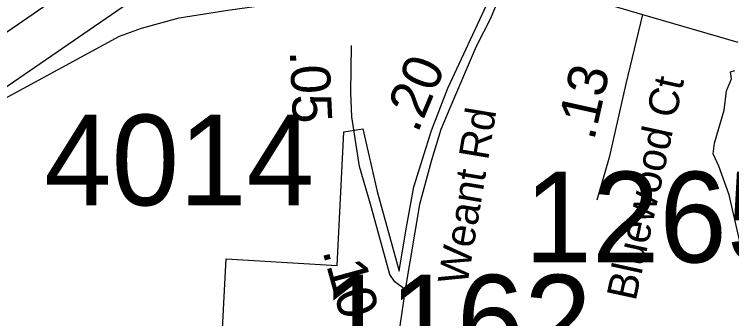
# Model space of a CAD drawing. Extents: x 1662474 to 1856135, y 779280 to 917889.
# Drawn here: x 1722256 to 1724533, y 790745 to 791712 of the extents above; entities that cross this region are included whole.
import ezdxf

# ---------------------------------------------------------------- set-up
doc = ezdxf.new("R2010")
doc.units = 0
for name, color, linetype in [('Cogo Default Point CELL', 7, 'Continuous'), ('Exist Boundary Political City Limit New', 7, 'Continuous'), ('Exist Hydrographic Pond Under 1500 Sq Ft', 7, 'Continuous'), ('Exist Road Primary Interstate Divided Center Attributed', 7, 'Continuous'), ('Exist Road Primary Interstate Ramp 1 Lane Attributed', 7, 'Continuous'), ('Exist Road Primary NC Attributed', 7, 'Continuous'), ('Exist Road Secondary Mileage Tenths English Label', 7, 'Continuous'), ('Exist Road Secondary Type 51 Attributed', 7, 'Continuous'), ('Exist Road Secondary Type 51 Label', 7, 'Continuous'), ('Map Preparation Boundary City Limit Buffer Line', 7, 'Continuous'), ('Prop DGN Element Guardrail', 7, 'Continuous')]:
    doc.layers.add(name, color=color, linetype=linetype)

msp = doc.modelspace()

# ---------------------------------------------------------------- linework, layer by layer
at = {"layer": 'Exist Boundary Political City Limit New'}
msp.add_lwpolyline([(1722863.4, 789703.9), (1722928.2, 790935), (1723280.6, 790913.5), (1723302.2, 791338.9), (1723361.9, 791348), (1723408, 791148.7), (1723477.1, 790896), (1723498.8, 791023.8), (1723524, 791163.6), (1723579.9, 791342.9), (1723632.5, 791476.9), (1723762.5, 791756.9)], dxfattribs=at)
at = {"layer": 'Exist Hydrographic Pond Under 1500 Sq Ft'}
msp.add_lwpolyline([(1724561.2, 790980.8), (1724524.7, 791138.6), (1724492.3, 791229.6), (1724474.1, 791268.1), (1724478.2, 791302.5), (1724508.5, 791407.7), (1724516.6, 791468.4), (1724532.8, 791506.8), (1724528.8, 791529.1), (1724542.9, 791533.1)], dxfattribs=at)
at = {"layer": 'Exist Road Primary Interstate Divided Center Attributed'}
for points in [[(1722866.5, 792100.1), (1722807.5, 792057.2), (1722413.8, 791780.6), (1722064, 791539.2), (1721669.3, 791266.4)], [(1721991.8, 791318.7), (1723048.2, 792044.8)]]:
    msp.add_lwpolyline(points, dxfattribs=at)
at = {"layer": 'Exist Road Primary Interstate Ramp 1 Lane Attributed'}
msp.add_lwpolyline([(1721991.8, 791318.7), (1722249.7, 791457), (1722589.7, 791642.1), (1722659.4, 791668.1), (1722779, 791700.4), (1722934, 791725.3), (1723162.8, 791756.5), (1723248.3, 791771.6), (1723291.8, 791782.6), (1723312, 791790), (1723334.1, 791800.1), (1723349.5, 791807.8), (1723374.6, 791826.3)], dxfattribs=at)
at = {"layer": 'Exist Road Primary NC Attributed'}
for p, q in [((1723824.2, 791838.2), (1724249.5, 791710.8)), ((1724249.5, 791710.8), (1724552.1, 791622.9))]:
    msp.add_line(p, q, dxfattribs=at)
at = {"layer": 'Exist Road Secondary Type 51 Attributed'}
for points in [[(1723824.2, 791838.2), (1723767, 791698.3), (1723722.2, 791609.9), (1723649.5, 791440.9), (1723609.9, 791346.3), (1723579.8, 791249), (1723542.3, 791107.6), (1723496.2, 790837.3)], [(1724249.5, 791710.8), (1724196.5, 791491.4), (1724144.5, 791257.4), (1724104.9, 791121.6)], [(1723496.2, 790837.3), (1723463.3, 790861.7), (1723447.7, 790885.6), (1723386.3, 791108.7), (1723352, 791228.2), (1723327.6, 791386), (1723323.9, 791463.8), (1723326, 791612.5)], [(1723496.2, 790837.3), (1723474.6, 790686.1), (1723418.4, 790284.3), (1723363.7, 789733.9)]]:
    msp.add_lwpolyline(points, dxfattribs=at)
at = {"layer": 'Map Preparation Boundary City Limit Buffer Line'}
msp.add_lwpolyline([(1722863.4, 789703.9), (1722928.2, 790935), (1723280.6, 790913.5), (1723302.2, 791338.9), (1723361.9, 791348), (1723408, 791148.7), (1723477.1, 790896), (1723498.8, 791023.8), (1723524, 791163.6), (1723579.9, 791342.9), (1723632.5, 791476.9), (1723762.5, 791756.9)], dxfattribs=at)

# ---------------------------------------------------------------- texts
at = {"layer": 'Cogo Default Point CELL'}
for s, p in [('4014', (1722350.7, 791105)), ('1265', (1723875, 790923.8)), ('1162', (1723231.8, 790596.3))]:
    msp.add_text(s, height=288, dxfattribs=at).set_placement(p)
at = {"layer": 'Exist Road Secondary Mileage Tenths English Label'}
msp.add_text('.13', height=125, rotation=77.4685, dxfattribs=at).set_placement((1724096.1, 791308))
at = {"layer": 'Exist Road Secondary Type 51 Label'}
for s, rotation, p in [('Bluewood Ct', 77.6444, (1724227.9, 790798.6)), ('Weant Rd', 80.5307, (1723693.4, 790848.8))]:
    msp.add_text(s, height=95, rotation=rotation, dxfattribs=at).set_placement(p)
at = {"layer": 'Prop DGN Element Guardrail'}
for s, rotation, p in [('.05', 272.676, (1723130.1, 791595.3)), ('.20', 67.3354, (1723536, 791331.4)), ('.10', 285.3794, (1723233.4, 790960))]:
    msp.add_text(s, height=125, rotation=rotation, dxfattribs=at).set_placement(p)

doc.saveas('drawing.dxf')
